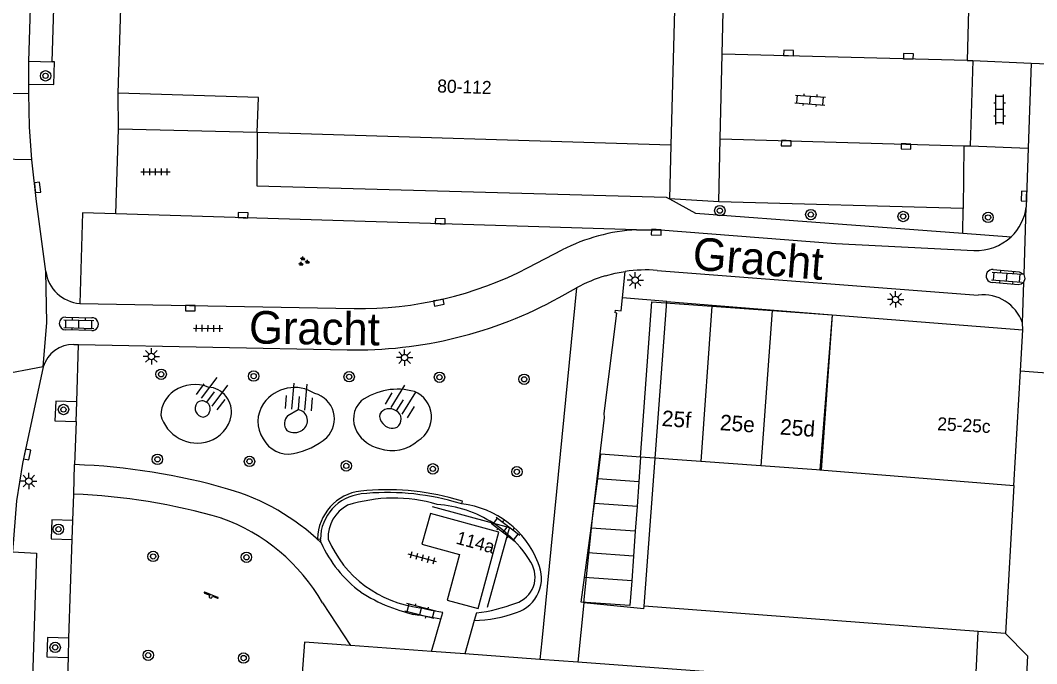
# Model space of a CAD drawing. Extents: x 132998 to 136004, y 396998 to 398512.
# Drawn here: x 133081.2 to 133159.2, y 397984.6 to 398034 of the extents above; entities that cross this region are included whole.
import ezdxf

# ---------------------------------------------------------------- set-up
doc = ezdxf.new("R2010")
doc.units = 0
for name, color, linetype in [('gg-afsc-hekwerk', 7, 'Continuous'), ('gg-afsc-muur', 7, 'Continuous'), ('gg-anno-huisnummerreeks BGT', 7, 'Continuous'), ('gg-anno-openbare ruimte label', 7, 'Continuous'), ('gg-bbg-gedigitaliseerde bebouwing', 7, 'Continuous'), ('gg-bbg-hoofdgebouw', 7, 'Continuous'), ('gg-knt-BGT kruinlijn', 7, 'Continuous'), ('gg-knt-bovenkant onderkant talud', 7, 'Continuous'), ('gg-knt-verharding', 7, 'Continuous'), ('gg-knt-verharding nz', 7, 'Continuous'), ('gt-anno-plantopografie huisnummer', 7, 'Continuous'), ('gt-bbg-plantopografie pand', 7, 'Continuous'), ('gt-bbg-plantopografie tussenscheiding', 7, 'Continuous'), ('gt-grn-groengrens', 7, 'Continuous'), ('gt-grn-vlakafsluiter', 7, 'Continuous'), ('gt-grn-weggrens', 7, 'Continuous'), ('gt-symb-boom', 7, 'Continuous'), ('gt-symb-groenvak', 7, 'Continuous'), ('gt-symb-klinker verharding', 7, 'Continuous'), ('gt-symb-kolk', 7, 'Continuous'), ('gt-symb-lichtmast', 7, 'Continuous'), ('gt-symb-speelvoorziening', 7, 'Continuous'), ('gt-symb-talud symbool', 7, 'Continuous'), ('gt-symb-tegel verharding', 7, 'Continuous')]:
    doc.layers.add(name, color=color, linetype=linetype)

# ---------------------------------------------------------------- blocks, each defined once
blk = doc.blocks.new('gt0-BOOM')
at = {"layer": 'gt-symb-boom'}
for radius in [0.4, 0.2]:
    blk.add_circle((0, 0), radius, dxfattribs=at)
blk = doc.blocks.new('gt0-TEG1')
at = {"layer": 'gt-symb-tegel verharding'}
for p, q in [((-1.125, 0), (1.125, 0)), ((-0.9, -0.25), (-0.9, 0.25)), ((-0.45, -0.25), (-0.45, 0.25)), ((0, -0.25), (0, 0.25)), ((0.45, -0.25), (0.45, 0.25)), ((0.9, -0.25), (0.9, 0.25))]:
    blk.add_line(p, q, dxfattribs=at)
blk = doc.blocks.new('gt0-LMAST')
at = {"layer": 'gt-symb-lichtmast'}
for p, q in [((-0.182, 0.173), (-0.447, 0.438)), ((-0.005, 0.246), (-0.005, 0.621)), ((0.172, 0.173), (0.437, 0.438)), ((-0.255, -0.004), (-0.63, -0.004)), ((-0.182, -0.181), (-0.447, -0.446)), ((-0.005, -0.254), (-0.005, -0.629)), ((0.437, -0.446), (0.172, -0.181)), ((0.245, -0.004), (0.62, -0.004))]:
    blk.add_line(p, q, dxfattribs=at)
blk.add_circle((-0.005, -0.004), 0.25, dxfattribs=at)
blk = doc.blocks.new('gt0-KOLK')
at = {"layer": 'gt-symb-kolk'}
blk.add_lwpolyline([(0, 0), (0.375, 0), (0.375, 0.4), (-0.375, 0.4), (-0.375, 0), (0, 0)], dxfattribs=at)
blk = doc.blocks.new('gt0-KL1')
at = {"layer": 'gt-symb-klinker verharding'}
for p, q in [((-1.15, 0.3), (1.15, 0.3)), ((-1, -0.3), (-1, 0.3)), ((-0.5, 0.3), (-0.5, 0.45)), ((0, -0.3), (0, 0.3)), ((0.5, 0.3), (0.5, 0.45)), ((1, -0.3), (1, 0.3)), ((-1.15, -0.3), (1.15, -0.3)), ((-0.5, -0.45), (-0.5, -0.3)), ((0.5, -0.45), (0.5, -0.3))]:
    blk.add_line(p, q, dxfattribs=at)
blk = doc.blocks.new('gt0-TALUD_1')
at = {"layer": 'gt-symb-talud symbool'}
for p, q in [((-1, -1), (-1, 0)), ((-0.5, -2), (-0.5, 0)), ((0, -1), (0, 0)), ((0.5, -2), (0.5, 0)), ((1, -1), (1, 0))]:
    blk.add_line(p, q, dxfattribs=at)
blk = doc.blocks.new('gt0-GRVAK')
at = {"layer": 'gt-symb-groenvak'}
for p, q in [((-0.11, 0.189), (-0.228, 0.24)), ((-0.182, 0.153), (0.088, 0.153)), ((-0.091, 0.211), (-0.156, 0.322)), ((-0.047, 0.214), (-0.047, 0.393)), ((-0.004, 0.211), (0.061, 0.322)), ((0.015, 0.189), (0.133, 0.24)), ((0.262, -0.052), (0.197, 0.059)), ((0.305, -0.049), (0.305, 0.13)), ((0.349, -0.052), (0.414, 0.059)), ((-0.245, -0.228), (-0.363, -0.177)), ((-0.318, -0.264), (-0.047, -0.264)), ((-0.226, -0.206), (-0.291, -0.095)), ((-0.183, -0.203), (-0.183, -0.024)), ((-0.139, -0.206), (-0.074, -0.095)), ((-0.12, -0.228), (-0.002, -0.177)), ((0.243, -0.074), (0.125, -0.023)), ((0.17, -0.11), (0.441, -0.11)), ((0.368, -0.074), (0.486, -0.023))]:
    blk.add_line(p, q, dxfattribs=at)
blk = doc.blocks.new('gt0-SV')
at = {"layer": 'gt-symb-speelvoorziening'}
for p, q in [((-0.477, 0.255), (-0.08, 0.096)), ((0.542, -0.076), (-0.449, 0.324)), ((0.125, 0.014), (0.515, -0.143))]:
    blk.add_line(p, q, dxfattribs=at)
for centre, radius, start, end in [((-0.466, 0.291), 0.0369, 63.6251, 252.66016), ((-0.002, -0.005), 0.128, 127.68665, 8.59861), ((0.531, -0.111), 0.0363, 243.50852, 72.54358)]:
    blk.add_arc(centre, radius, start, end, dxfattribs=at)

msp = doc.modelspace()

# ---------------------------------------------------------------- linework, layer by layer
at = {"layer": 'gg-afsc-hekwerk'}
for p, q in [((133112.782, 397996.696), (133117.494, 397995.42)), ((133118.58, 397994.591), (133117.016, 397988.953))]:
    msp.add_line(p, q, dxfattribs=at)
msp.add_lwpolyline([(133117.494, 397995.42), (133118.718, 397995.088), (133118.58, 397994.591)], dxfattribs=at)
at = {"layer": 'gg-afsc-muur'}
for p, q in [((133127.289, 398011.709), (133127.393, 398012.708)), ((133130.794, 398012.43), (133127.393, 398012.708)), ((133115.063, 397996.901), (133114.492, 397997.067)), ((133104.001, 397994.227), (133104.22, 397994.21)), ((133129.039, 397988.848), (133124.426, 397989.317)), ((133129.039, 397988.848), (133129.056, 397989.067))]:
    msp.add_line(p, q, dxfattribs=at)
for points in [[(133124.426, 397989.317), (133125.122, 397996.041), (133126.016, 398003.541), (133125.998, 398003.85), (133126.965, 398011.545), (133126.829, 398011.563), (133126.853, 398011.762), (133127.289, 398011.709)], [(133115.063, 397996.901), (133115.124, 397997.112), (133114.553, 397997.278)]]:
    msp.add_lwpolyline(points, dxfattribs=at)
for centre, radius, start, end in [((133107.75, 397994.162), 3.75, 96.66139, 179.00359), ((133107.749, 397994.161), 3.529, 96.63917, 179.20901), ((133109.359, 397978.828), 19.167, 74.27603, 96.1207), ((133109.367, 397978.901), 18.875, 74.2453, 96.16244)]:
    msp.add_arc(centre, radius, start, end, dxfattribs=at)
at = {"layer": 'gg-bbg-gedigitaliseerde bebouwing'}
for p, q in [((133143.491, 398011.417), (133158.11, 398010.25)), ((133157.934, 398007.123), (133158.11, 398010.25)), ((133157.438, 397998.318), (133157.934, 398007.123))]:
    msp.add_line(p, q, dxfattribs=at)
msp.add_lwpolyline([(133143.491, 398011.417), (133142.54, 397999.507), (133157.438, 397998.318)], dxfattribs=at)
at = {"layer": 'gg-bbg-hoofdgebouw'}
for p, q in [((133088.71, 398028.43), (133088.98, 398037.931)), ((133131.46, 398036.96), (133131.11, 398024.42)), ((133131.11, 398024.42), (133099.37, 398025.4))]:
    msp.add_line(p, q, dxfattribs=at)
for points in [[(133099.37, 398025.4), (133099.48, 398028.09), (133088.71, 398028.43)], [(133117.9, 397994.742), (133112.656, 397996.179), (133112.01, 397993.807), (133114.893, 397993.03), (133113.952, 397989.525), (133116.328, 397988.887), (133117.9, 397994.742)]]:
    msp.add_lwpolyline(points, dxfattribs=at)
at = {"layer": 'gg-knt-BGT kruinlijn'}
msp.add_line((133101.731, 398003.687), (133102.512, 398004.136), dxfattribs=at)
for centre, radius, start, end in [((133095.277, 398004.236), 0.673, 143.21616, 265.25265), ((133095.154, 398004.195), 0.608, 337.45744, 133.15835), ((133095.198, 398004.102), 0.536, 272.42547, 344.89415), ((133102.296, 398003.064), 0.841, 132.21406, 219.48813), ((133102.364, 398003.289), 0.859, 303.78333, 80.09016), ((133109.587, 398003.664), 0.83, 171.05032, 224.70707), ((133109.521, 398003.311), 0.895, 54.88621, 147.40352), ((133109.676, 398003.396), 0.74, 306.25759, 60.91802), ((133109.725, 398003.613), 0.902, 216.20984, 295.54877), ((133102.208, 398003.491), 1.114, 239.73993, 304.66895)]:
    msp.add_arc(centre, radius, start, end, dxfattribs=at)
at = {"layer": 'gg-knt-bovenkant onderkant talud'}
for centre, radius, start, end in [((133094.586, 398003.257), 2.812, 68.50134, 124.39509), ((133095.47, 398003.946), 1.932, 351.23933, 85.64482), ((133094.353, 398003.617), 2.383, 124.64932, 177.53513), ((133102.223, 398002.945), 2.889, 57.13791, 144.9604), ((133103.286, 398003.429), 2.008, 314.83583, 75.4439), ((133110.138, 398000.899), 4.805, 74.38885, 125.44115), ((133110.642, 398003.575), 2.104, 300.67543, 67.99149), ((133101.799, 398003.232), 2.377, 144.74297, 214.24222), ((133108.685, 398003.419), 1.929, 133.72622, 210.48052), ((133094.769, 398004.465), 2.895, 194.93008, 288.32656), ((133094.853, 398004.158), 2.577, 288.68753, 348.67702), ((133101.207, 398005.974), 5.289, 280.1816, 311.36206), ((133109.356, 398003.754), 2.677, 209.36584, 257.0215), ((133101.738, 398002.87), 2.139, 207.13999, 280.88756), ((133109.704, 398003.991), 3, 251.55143, 312.10103)]:
    msp.add_arc(centre, radius, start, end, dxfattribs=at)
at = {"layer": 'gg-knt-verharding'}
for p, q in [((133083.648, 398030.834), (133083.808, 398036.614)), ((133135.048, 398031.419), (133135.159, 398036.206)), ((133081.84, 398029.105), (133081.853, 398030.864)), ((133081.853, 398030.864), (133083.648, 398030.834)), ((133134.896, 398024.914), (133135.048, 398031.419)), ((133153.835, 398030.931), (133154.282, 398030.913)), ((133154.282, 398030.913), (133154.065, 398024.369)), ((133154.282, 398030.913), (133158.75, 398030.729)), ((133158.75, 398030.729), (133158.533, 398024.206)), ((133158.75, 398030.729), (133160.66, 398030.65)), ((133075.771, 398028.492), (133081.834, 398028.388)), ((133081.834, 398028.388), (133081.84, 398029.105)), ((133088.72, 398025.66), (133088.71, 398028.43)), ((133099.37, 398025.4), (133088.72, 398025.66)), ((133134.784, 398020.074), (133134.896, 398024.914)), ((133153.585, 398024.386), (133153.527, 398019.569)), ((133153.585, 398024.386), (133154.065, 398024.369)), ((133154.065, 398024.369), (133158.533, 398024.206)), ((133158.533, 398024.206), (133158.382, 398019.669)), ((133082.081, 398023.301), (133075.271, 398023.461)), ((133153.527, 398019.569), (133134.784, 398020.074)), ((133128.484, 398017.942), (133088.523, 398019.152)), ((133158.211, 398014.499), (133158.382, 398019.669)), ((133153.505, 398017.676), (133157.211, 398017.401)), ((133120.154, 398015.031), (133122.774, 398016.388)), ((133130.068, 398014.822), (133154.69, 398012.91)), ((133158.087, 398010.801), (133158.191, 398013.915)), ((133122.527, 398012.737), (133123.87, 398013.478)), ((133085.756, 398012.284), (133106.811, 398011.906)), ((133084.679, 398011.232), (133086.69, 398011.19)), ((133158.11, 398010.25), (133158.087, 398010.801)), ((133086.671, 398010.2), (133084.657, 398010.254)), ((133085.303, 398009.146), (133085.661, 398009.139)), ((133085.518, 398004.746), (133085.661, 398009.139)), ((133085.661, 398009.139), (133106.27, 398008.724)), ((133085.468, 398003.234), (133085.518, 398004.746)), ((133085.468, 398003.234), (133085.36, 397999.922)), ((133085.287, 397997.649), (133085.36, 397999.922)), ((133085.221, 397995.64), (133085.287, 397997.649)), ((133085.173, 397994.169), (133085.221, 397995.64)), ((133084.928, 397986.613), (133085.173, 397994.169)), ((133104.266, 397993.928), (133104.22, 397994.21)), ((133104.383, 397989.31), (133106.527, 397986.045)), ((133113.458, 397988.053), (133111.782, 397988.357)), ((133112.745, 397985.585), (133113.458, 397988.053)), ((133113.458, 397988.053), (133113.61, 397988.579)), ((133116.016, 397987.951), (133115.307, 397985.396)), ((133116.184, 397988.554), (133116.016, 397987.951)), ((133084.879, 397985.123), (133084.928, 397986.613)), ((133154.486, 397982.924), (133154.699, 397987.118)), ((133112.745, 397985.585), (133106.527, 397986.045)), ((133084.643, 397977.872), (133084.879, 397985.123)), ((133115.307, 397985.396), (133112.745, 397985.585)), ((133121.055, 397984.971), (133115.307, 397985.396)), ((133123.962, 397984.756), (133121.055, 397984.971)), ((133136.052, 397983.862), (133123.962, 397984.756))]:
    msp.add_line(p, q, dxfattribs=at)
for points in [[(133135.159, 398036.206), (133153.964, 398035.789), (133153.835, 398030.931)], [(133081.84, 398029.105), (133083.761, 398029.09), (133083.828, 398030.827), (133083.648, 398030.834)], [(133082.081, 398023.301), (133081.909, 398025.842), (133081.834, 398028.388)], [(133099.37, 398025.4), (133099.34, 398021.31), (133130.75, 398020.44), (133130.995, 398020.304)], [(133083.144, 398014.746), (133082.435, 398020.107), (133082.081, 398023.301)], [(133130.995, 398020.304), (133132.99, 398019.2), (133153.505, 398017.676)], [(133088.523, 398019.152), (133085.96, 398019.23), (133085.756, 398012.284)], [(133128.484, 398017.942), (133130.327, 398017.92), (133143.78, 398016.88), (133154.362, 398016.35)], [(133082.953, 398007.412), (133083.222, 398010.815), (133083.144, 398014.746)], [(133126.095, 398014.406), (133126.843, 398014.597), (133127.599, 398014.737)], [(133155.85, 398014.89), (133157.84, 398014.718), (133158.211, 398014.499)], [(133158.191, 398013.915), (133158.295, 398014.204), (133158.211, 398014.499)], [(133158.191, 398013.915), (133157.998, 398013.764), (133157.757, 398013.723), (133155.77, 398013.88)], [(133082.953, 398007.412), (133081.366, 398000), (133080.91, 397997.15), (133080.596, 397993.217)], [(133085.518, 398004.746), (133083.917, 398004.798), (133083.846, 398003.287), (133085.468, 398003.234)], [(133085.221, 397995.64), (133083.607, 397995.693), (133083.553, 397994.222), (133085.173, 397994.169)], [(133118.58, 397994.591), (133118.053, 397995.026), (133117.494, 397995.42)], [(133080.596, 397993.217), (133082.43, 397993.131), (133081.073, 397950.665), (133079.25, 397950.741)], [(133113.61, 397988.579), (133112.728, 397988.723), (133111.86, 397988.935)], [(133084.928, 397986.613), (133083.283, 397986.667), (133083.235, 397985.177), (133084.879, 397985.123)], [(133156.799, 397986.958), (133158.48, 397985.24), (133158.354, 397982.712)], [(133106.527, 397986.045), (133103.011, 397986.305), (133100.881, 397957.822)]]:
    msp.add_lwpolyline(points, dxfattribs=at)
for centre, radius, start, end in [((133154.606, 398020.182), 3.811, 313.12652, 352.25761), ((133129.25, 398003.861), 14.102, 93.113, 117.3361), ((133154.552, 398020.221), 3.876, 267.18801, 313.31016), ((133085.986, 398015.145), 2.87, 187.98975, 265.39687), ((133107.304, 398039.85), 27.948, 268.98952, 297.37325), ((133129.215, 398003.691), 11.164, 85.61934, 98.32414), ((133155.806, 398014.385), 0.507, 85.02194, 265.92041), ((133129.209, 398003.808), 11.046, 106.3754, 118.90455), ((133155.1, 398009.78), 3.156, 18.86611, 97.4664), ((133106.92, 398041.027), 32.309, 268.84723, 298.88501), ((133084.669, 398010.743), 0.489, 88.82858, 268.59413), ((133086.685, 398010.695), 0.495, 268.38108, 89.41996), ((133085.258, 398006.747), 2.399, 88.92741, 163.91777), ((133083.553, 397950.859), 49.096, 73.95193, 87.89031), ((133083.529, 397950.751), 46.931, 73.80657, 87.85316), ((133092.337, 397981.477), 17.243, 46.22717, 73.8795), ((133109.848, 397985.683), 11.666, 73.46285, 107.65647), ((133107.558, 397994.352), 2.747, 117.01687, 183.12814), ((133112.524, 397987.745), 9.143, 57.07271, 85.9541), ((133114.278, 397989.817), 7.127, 21.11811, 83.68051), ((133091.641, 397981.997), 14.691, 29.85318, 70.20267), ((133112.923, 397997.702), 8.831, 203.34791, 263.08687), ((133112.536, 397987.789), 9.099, 30.61637, 48.37855), ((133113.082, 397997.92), 9.678, 204.36186, 233.44384), ((133118.601, 397991.297), 2.094, 286.73539, 32.5099), ((133118.408, 397991.209), 2.78, 288.15028, 25.01845), ((133114.072, 398000.534), 12.391, 236.97114, 259.35082), ((133115.001, 397999.944), 11.451, 275.93083, 291.53375), ((133115.671, 397998.684), 10.739, 271.84234, 289.60502)]:
    msp.add_arc(centre, radius, start, end, dxfattribs=at)
at = {"layer": 'gg-knt-verharding nz'}
for p, q in [((133081.853, 398030.864), (133082.203, 398043.463)), ((133153.835, 398030.931), (133135.048, 398031.419)), ((133134.896, 398024.914), (133153.585, 398024.386))]:
    msp.add_line(p, q, dxfattribs=at)
at = {"layer": 'gt-bbg-plantopografie pand'}
for p, q in [((133134.262, 398012.075), (133138.876, 398011.742)), ((133138.876, 398011.742), (133143.49, 398011.409)), ((133143.49, 398011.409), (133142.631, 397999.5)), ((133125.498, 397998.827), (133125.749, 398000.718)), ((133128.789, 398000.498), (133125.749, 398000.718)), ((133128.789, 398000.498), (133128.652, 397998.6)), ((133133.403, 398000.165), (133128.789, 398000.498)), ((133138.017, 397999.833), (133133.403, 398000.165)), ((133142.631, 397999.5), (133138.017, 397999.833)), ((133125.246, 397996.937), (133125.498, 397998.827)), ((133128.652, 397998.6), (133128.515, 397996.701)), ((133124.994, 397995.046), (133125.246, 397996.937)), ((133128.515, 397996.701), (133128.378, 397994.802)), ((133124.743, 397993.156), (133124.994, 397995.046)), ((133128.378, 397994.802), (133128.241, 397992.903)), ((133124.491, 397991.265), (133124.743, 397993.156)), ((133128.241, 397992.903), (133128.104, 397991.005))]:
    msp.add_line(p, q, dxfattribs=at)
for points in [[(133128.789, 398000.498), (133129.648, 398012.408), (133134.262, 398012.075)], [(133128.104, 397991.005), (133127.967, 397989.106), (133124.239, 397989.375), (133124.491, 397991.265)]]:
    msp.add_lwpolyline(points, dxfattribs=at)
at = {"layer": 'gt-bbg-plantopografie tussenscheiding'}
for p, q in [((133134.262, 398012.075), (133133.403, 398000.165)), ((133138.876, 398011.742), (133138.017, 397999.833)), ((133128.652, 397998.6), (133125.498, 397998.827)), ((133128.515, 397996.701), (133125.246, 397996.937)), ((133128.378, 397994.802), (133124.994, 397995.046)), ((133128.241, 397992.903), (133124.743, 397993.156)), ((133128.104, 397991.005), (133124.491, 397991.265))]:
    msp.add_line(p, q, dxfattribs=at)
at = {"layer": 'gt-grn-groengrens'}
for p, q in [((133134.784, 398020.074), (133130.995, 398020.304)), ((133153.505, 398017.676), (133153.527, 398019.569)), ((133127.393, 398012.708), (133127.599, 398014.737)), ((133123.87, 398013.478), (133121.2, 397986.4)), ((133124.426, 397989.317), (133123.962, 397984.756)), ((133121.2, 397986.4), (133121.055, 397984.971))]:
    msp.add_line(p, q, dxfattribs=at)
at = {"layer": 'gt-grn-vlakafsluiter'}
for p, q in [((133131.11, 398024.42), (133130.995, 398020.304)), ((133129.056, 397989.067), (133130.794, 398012.43)), ((133130.794, 398012.43), (133143.491, 398011.417)), ((133157.438, 397998.318), (133156.799, 397986.958)), ((133154.699, 397987.118), (133129.056, 397989.067)), ((133156.799, 397986.958), (133154.699, 397987.118))]:
    msp.add_line(p, q, dxfattribs=at)
at = {"layer": 'gt-grn-weggrens'}
for p, q in [((133088.523, 398019.152), (133088.72, 398025.66)), ((133082.953, 398007.412), (133078.725, 398006.617)), ((133157.934, 398007.123), (133163.145, 398006.694))]:
    msp.add_line(p, q, dxfattribs=at)

# ---------------------------------------------------------------- block references
at = {"layer": 'gt-symb-boom'}
for p in [(133083.132, 398029.749), (133134.867, 398019.403), (133141.848, 398019.103), (133148.938, 398018.957), (133155.449, 398018.884), (133091.997, 398006.851), (133099.098, 398006.709), (133106.427, 398006.661), (133113.356, 398006.623), (133119.849, 398006.466), (133084.505, 398004.147), (133091.714, 398000.324), (133098.78, 398000.167), (133106.205, 397999.823), (133084.116, 397994.961), (133091.384, 397992.875), (133098.541, 397992.81), (133083.867, 397985.895), (133091.007, 397985.292), (133098.327, 397985.077)]:
    msp.add_blockref('gt0-BOOM', p, dxfattribs=at)
at = {"layer": 'gt-symb-boom', "rotation": -1.2603038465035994}
for p in [(133112.852, 397999.593), (133119.297, 397999.371)]:
    msp.add_blockref('gt0-BOOM', p, dxfattribs=at)
at = {"layer": 'gt-symb-groenvak'}
msp.add_blockref('gt0-GRVAK', (133102.924, 398015.5), dxfattribs=at)
at = {"layer": 'gt-symb-klinker verharding'}
for p, rotation in [((133141.803, 398027.893), -4.187704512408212), ((133156.345, 398027.155), 90), ((133156.891, 398014.31), -4.1305386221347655), ((133085.68, 398010.7), -1.3748347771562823), ((133118.428, 397994.96), -37.3277962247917), ((133111.892, 397988.679), 165.75525752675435)]:
    msp.add_blockref('gt0-KL1', p, dxfattribs=dict(at, rotation=rotation))
at = {"layer": 'gt-symb-kolk'}
for p, rotation in [((133140.139, 398031.299), -2.006538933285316), ((133149.334, 398031.051), -1.5466102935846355), ((133139.962, 398024.776), 178.9115111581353), ((133149.16, 398024.526), 178.51064527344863), ((133082.318, 398021.163), -83.67673989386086), ((133158.41, 398020.507), 88.09514913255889), ((133098.281, 398018.857), -1.73521575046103), ((133113.409, 398018.398), -1.73521575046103), ((133129.992, 398017.946), 178.39613722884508), ((133094.237, 398012.127), -179.77081810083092), ((133113.269, 398012.546), -168.70129979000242), ((133081.522, 398000.735), -101.95064726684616)]:
    msp.add_blockref('gt0-KOLK', p, dxfattribs=dict(at, rotation=rotation))
at = {"layer": 'gt-symb-lichtmast', "rotation": 90}
for p in [(133128.372, 398014.071), (133148.352, 398012.599), (133091.243, 398008.226), (133110.676, 398008.131), (133081.84, 397998.661)]:
    msp.add_blockref('gt0-LMAST', p, dxfattribs=at)
at = {"layer": 'gt-symb-speelvoorziening'}
msp.add_blockref('gt0-SV', (133095.807, 397989.809), dxfattribs=at)
at = {"layer": 'gt-symb-talud symbool'}
for p, xscale, yscale, rotation in [((133095.481, 398004.708), 1.000403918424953, 1.000403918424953, 143.29046597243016), ((133102.512, 398004.136), 1.000046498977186, 1.000046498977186, 175.52659354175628), ((133110.036, 398004.043), 0.9995879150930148, 0.9995879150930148, 148.2498030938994)]:
    msp.add_blockref('gt0-TALUD_1', p, dxfattribs=dict(at, xscale=xscale, yscale=yscale, rotation=rotation))
at = {"layer": 'gt-symb-tegel verharding'}
msp.add_blockref('gt0-TEG1', (133091.572, 398022.38), dxfattribs=at)
for p, rotation in [((133095.598, 398010.375), -1.1457628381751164), ((133112.049, 397992.751), 164.86552497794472)]:
    msp.add_blockref('gt0-TEG1', p, dxfattribs=dict(at, rotation=rotation))

# ---------------------------------------------------------------- texts
at = {"layer": 'gg-anno-huisnummerreeks BGT'}
for s, rotation, p in [('80-112', 358.2, (133113.174, 398028.476)), ('25-25c', 356.8, (133151.532, 398002.565)), ('114a', 344.8, (133114.561, 397993.867))]:
    msp.add_text(s, height=1, rotation=rotation, dxfattribs=at).set_placement(p)
at = {"layer": 'gg-anno-openbare ruimte label'}
for rotation, p in [(355.4, (133132.712, 398014.889)), (359.1, (133098.725, 398009.218))]:
    msp.add_text('Gracht', height=2.5, rotation=rotation, dxfattribs=at).set_placement(p)
at = {"layer": 'gt-anno-plantopografie huisnummer'}
for s, p in [('25f', (133130.383, 398002.889)), ('25e', (133134.844, 398002.568)), ('25d', (133139.458, 398002.235))]:
    msp.add_text(s, height=1.2, rotation=355.87299, dxfattribs=at).set_placement(p)

doc.saveas('drawing.dxf')
